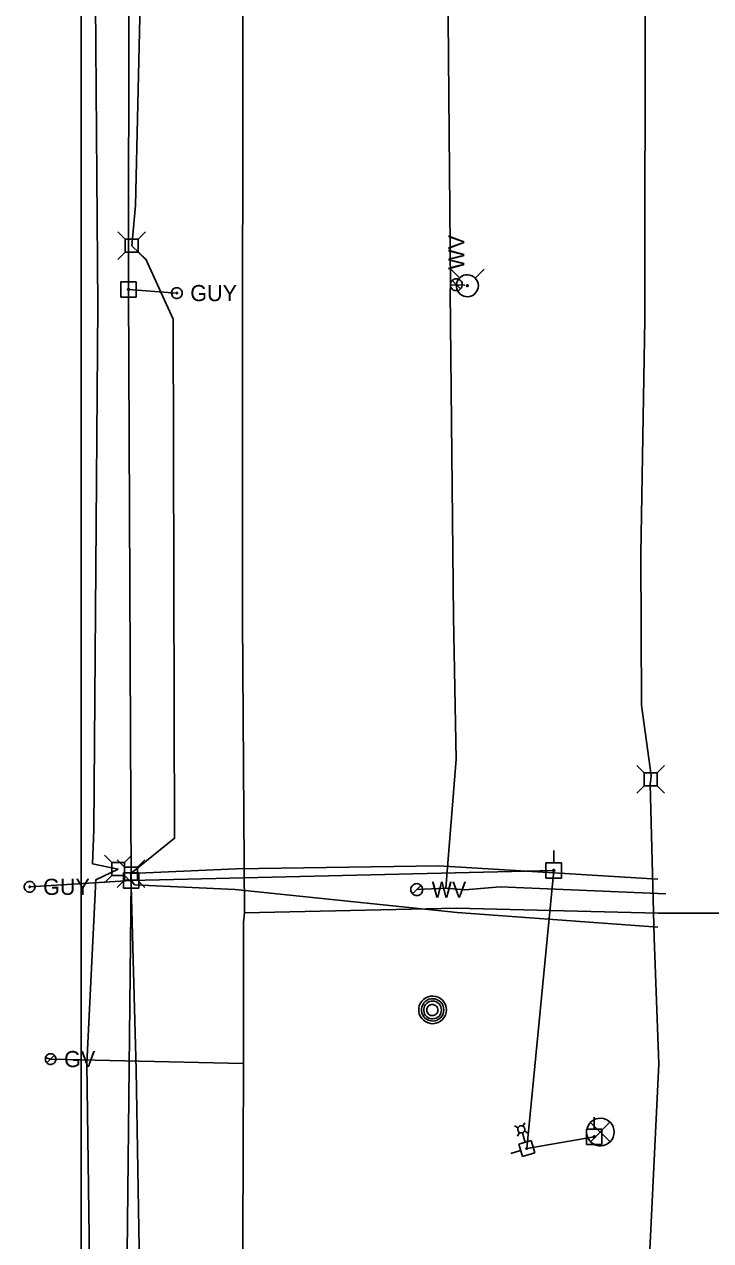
# Model space of a CAD drawing. Extents: x 600849 to 606371, y 330010 to 403088.
# Drawn here: x 602041.4 to 602205.3, y 374065.7 to 374356 of the extents above; entities that cross this region are included whole.
import ezdxf

# ---------------------------------------------------------------- set-up
doc = ezdxf.new("R2010")
doc.units = 0
for name, color, linetype in [('E_LTG', 7, 'Continuous'), ('E_SIG', 7, 'Continuous'), ('E_UTL_AG_Bold', 7, 'Continuous'), ('E_UTL_E_UG', 7, 'Continuous'), ('E_UTL_EGuyWire', 7, 'Continuous'), ('E_UTL_EPowerPole', 7, 'Continuous'), ('E_UTL_G', 7, 'Continuous'), ('E_UTL_G_UG', 7, 'Continuous'), ('E_UTL_MH', 7, 'Continuous'), ('E_UTL_Overhead', 7, 'Continuous'), ('E_UTL_T_UG', 7, 'Continuous'), ('E_UTL_W', 7, 'Continuous'), ('E_UTL_W_UG', 7, 'Continuous'), ('E_UTL_WHydrant', 7, 'Continuous')]:
    doc.layers.add(name, color=color, linetype=linetype)

msp = doc.modelspace()

# ---------------------------------------------------------------- linework, layer by layer
at = {"layer": 'E_LTG'}
for points in [[(602159.36, 374092.64), (602158.49, 374093.11)], [(602159.86, 374093.06), (602159.71, 374093), (602159.57, 374092.91), (602159.46, 374092.8), (602159.36, 374092.66), (602159.3, 374092.52), (602159.26, 374092.36), (602159.25, 374092.2), (602159.28, 374092.03), (602159.33, 374091.88), (602159.41, 374091.74), (602159.52, 374091.62), (602159.65, 374091.52), (602159.79, 374091.45), (602159.95, 374091.4), (602160.11, 374091.39), (602160.27, 374091.4), (602160.43, 374091.45), (602160.57, 374091.53), (602160.7, 374091.63), (602160.8, 374091.75), (602160.88, 374091.89), (602160.94, 374092.05), (602160.96, 374092.21), (602160.95, 374092.37), (602160.91, 374092.53), (602160.84, 374092.67), (602160.75, 374092.8), (602160.63, 374092.92), (602160.49, 374093), (602160.34, 374093.06), (602160.18, 374093.09), (602160.02, 374093.09), (602159.86, 374093.06)], [(602160.51, 374092.99), (602160.97, 374093.85)], [(602159.7, 374091.5), (602159.24, 374090.63)], [(602160.36, 374091.41), (602161.03, 374089.15)], [(602160.85, 374091.84), (602161.72, 374091.37)]]:
    msp.add_lwpolyline(points, dxfattribs=at)
at = {"layer": 'E_SIG'}
for points in [[(602182.29, 374091.61), (602182.23, 374092.24), (602182.05, 374092.84), (602181.77, 374093.4), (602181.38, 374093.89), (602180.9, 374094.3), (602180.36, 374094.62), (602179.77, 374094.82), (602179.15, 374094.91), (602178.52, 374094.88), (602177.91, 374094.73), (602177.34, 374094.47), (602176.83, 374094.11), (602176.4, 374093.65), (602176.06, 374093.13), (602175.82, 374092.54), (602175.71, 374091.93), (602175.71, 374091.3), (602175.82, 374090.68), (602176.06, 374090.1), (602176.4, 374089.57), (602176.83, 374089.12), (602177.34, 374088.76), (602177.91, 374088.5), (602178.52, 374088.35), (602179.15, 374088.32), (602179.77, 374088.41), (602180.36, 374088.61), (602180.9, 374088.93), (602181.38, 374089.34), (602181.77, 374089.83), (602182.05, 374090.39), (602182.23, 374090.99), (602182.29, 374091.61)], [(602181.25, 374093.95), (602176.64, 374089.29)], [(602176.64, 374093.9), (602181.3, 374089.25)]]:
    msp.add_lwpolyline(points, dxfattribs=at)
at = {"layer": 'E_UTL_AG_Bold'}
for points in [[(602065.55, 374304.75), (602063.8, 374306.5)], [(602068.64, 374304.75), (602065.55, 374304.75)], [(602065.55, 374304.75), (602065.55, 374301.66)], [(602068.64, 374304.75), (602070.4, 374306.5)], [(602068.64, 374301.66), (602068.64, 374304.75)], [(602065.55, 374301.66), (602063.8, 374299.9)], [(602065.55, 374301.66), (602068.64, 374301.66)], [(602068.64, 374301.66), (602070.4, 374299.9)], [(602189.46, 374177.34), (602187.71, 374179.09)], [(602192.56, 374177.34), (602189.46, 374177.34)], [(602189.46, 374177.34), (602189.46, 374174.24)], [(602192.56, 374177.34), (602194.31, 374179.09)], [(602192.56, 374174.24), (602192.56, 374177.34)], [(602189.46, 374174.24), (602187.71, 374172.49)], [(602189.46, 374174.24), (602192.56, 374174.24)], [(602192.56, 374174.24), (602194.31, 374172.49)], [(602062.3, 374155.92), (602060.55, 374157.67)], [(602065.34, 374154.85), (602063.58, 374156.6)], [(602065.4, 374155.92), (602067.15, 374157.67)], [(602068.43, 374154.85), (602070.18, 374156.6)], [(602065.4, 374155.92), (602062.3, 374155.92)], [(602062.3, 374155.92), (602062.3, 374152.83)], [(602068.43, 374154.85), (602065.34, 374154.85)], [(602065.34, 374154.85), (602065.34, 374151.75)], [(602065.4, 374152.83), (602065.4, 374155.92)], [(602068.43, 374151.75), (602068.43, 374154.85)], [(602062.3, 374152.83), (602060.55, 374151.07)], [(602062.3, 374152.83), (602065.4, 374152.83)], [(602065.34, 374151.75), (602063.58, 374150)], [(602065.34, 374151.75), (602068.43, 374151.75)], [(602065.4, 374152.83), (602067.15, 374151.07)], [(602068.43, 374151.75), (602070.18, 374150)]]:
    msp.add_lwpolyline(points, dxfattribs=at)
at = {"layer": 'E_UTL_E_UG'}
for points in [[(602191.01, 374175.79), (602191.11, 374176.72), (602188.82, 374193.49), (602188.65, 374229.59), (602189.6, 374285.55), (602189.76, 374446.58), (602190.8, 374525.64), (602189.83, 374584.47), (602191.23, 374696.18), (602190.41, 374730.71), (602189.8, 374841.34), (602188.8, 374937.75), (602189.8, 374979.95), (602189.67, 375069.12), (602188.62, 375154.8), (602189.71, 375202.32), (602189.71, 375202.98)], [(602189.83, 372554.06), (602190.44, 372619.03), (602189.27, 372718.25), (602189.23, 372778.42), (602189.75, 372830), (602187.06, 372900.33), (602191.33, 372932.65), (602189.94, 372977.88), (602189.57, 373091.61), (602188.9, 373177.68), (602191.21, 373315.12), (602192.48, 373414.48), (602191.12, 373506.07), (602187.54, 373551.4), (602192.95, 373612.54), (602191.22, 373709.93), (602188.61, 373826.39), (602190.06, 373932.35), (602190.26, 374051.96), (602192.97, 374107.93), (602191.87, 374137.94), (602190.9, 374174.67), (602191.01, 374175.79)]]:
    msp.add_lwpolyline(points, dxfattribs=at)
at = {"layer": 'E_UTL_EGuyWire'}
for p, q in [((602077.86, 374291.9), (602066.34, 374292.77)), ((602042.72, 374150.15), (602066.98, 374151.67))]:
    msp.add_line(p, q, dxfattribs=at)
for points in [[(602079.14, 374291.9), (602079.12, 374292.14), (602079.05, 374292.37), (602078.94, 374292.59), (602078.79, 374292.78), (602078.6, 374292.94), (602078.39, 374293.06), (602078.16, 374293.14), (602077.92, 374293.18), (602077.68, 374293.17), (602077.44, 374293.11), (602077.22, 374293.01), (602077.02, 374292.87), (602076.85, 374292.69), (602076.72, 374292.49), (602076.63, 374292.26), (602076.58, 374292.02), (602076.58, 374291.78), (602076.63, 374291.54), (602076.72, 374291.31), (602076.85, 374291.1), (602077.02, 374290.93), (602077.22, 374290.79), (602077.44, 374290.68), (602077.68, 374290.63), (602077.92, 374290.62), (602078.16, 374290.65), (602078.39, 374290.73), (602078.6, 374290.85), (602078.79, 374291.01), (602078.94, 374291.2), (602079.05, 374291.42), (602079.12, 374291.65), (602079.14, 374291.9)], [(602078.02, 374291.9), (602078.02, 374291.93), (602078.01, 374291.96), (602077.99, 374291.98), (602077.98, 374292.01), (602077.95, 374292.03), (602077.93, 374292.04), (602077.9, 374292.05), (602077.87, 374292.06), (602077.84, 374292.06), (602077.81, 374292.05), (602077.78, 374292.04), (602077.75, 374292.02), (602077.73, 374292), (602077.72, 374291.97), (602077.71, 374291.94), (602077.7, 374291.91), (602077.7, 374291.88), (602077.71, 374291.85), (602077.72, 374291.82), (602077.73, 374291.8), (602077.75, 374291.78), (602077.78, 374291.76), (602077.81, 374291.75), (602077.84, 374291.74), (602077.87, 374291.74), (602077.9, 374291.74), (602077.93, 374291.75), (602077.95, 374291.77), (602077.98, 374291.79), (602077.99, 374291.81), (602078.01, 374291.84), (602078.02, 374291.87), (602078.02, 374291.9)], [(602044, 374150.15), (602043.98, 374150.4), (602043.91, 374150.63), (602043.8, 374150.85), (602043.65, 374151.04), (602043.46, 374151.2), (602043.25, 374151.32), (602043.02, 374151.4), (602042.78, 374151.44), (602042.54, 374151.42), (602042.3, 374151.37), (602042.08, 374151.27), (602041.88, 374151.12), (602041.71, 374150.95), (602041.58, 374150.74), (602041.49, 374150.52), (602041.44, 374150.28), (602041.44, 374150.03), (602041.49, 374149.79), (602041.58, 374149.57), (602041.71, 374149.36), (602041.88, 374149.18), (602042.08, 374149.04), (602042.3, 374148.94), (602042.54, 374148.88), (602042.78, 374148.87), (602043.02, 374148.91), (602043.25, 374148.99), (602043.46, 374149.11), (602043.65, 374149.27), (602043.8, 374149.46), (602043.91, 374149.68), (602043.98, 374149.91), (602044, 374150.15)], [(602042.88, 374150.15), (602042.88, 374150.19), (602042.87, 374150.21), (602042.85, 374150.24), (602042.84, 374150.27), (602042.81, 374150.29), (602042.79, 374150.3), (602042.76, 374150.31), (602042.73, 374150.31), (602042.7, 374150.31), (602042.67, 374150.31), (602042.64, 374150.29), (602042.61, 374150.28), (602042.59, 374150.25), (602042.58, 374150.23), (602042.56, 374150.2), (602042.56, 374150.17), (602042.56, 374150.14), (602042.56, 374150.11), (602042.58, 374150.08), (602042.59, 374150.06), (602042.61, 374150.03), (602042.64, 374150.02), (602042.67, 374150), (602042.7, 374150), (602042.73, 374149.99), (602042.76, 374150), (602042.79, 374150.01), (602042.81, 374150.02), (602042.84, 374150.04), (602042.85, 374150.07), (602042.87, 374150.1), (602042.88, 374150.12), (602042.88, 374150.15)]]:
    msp.add_lwpolyline(points, dxfattribs=at)
at = {"layer": 'E_UTL_EPowerPole'}
for points in [[(602066.31, 374294.61), (602066.31, 374297.52)], [(602068.15, 374294.61), (602064.47, 374294.61)], [(602064.47, 374294.61), (602064.47, 374290.92)], [(602066.58, 374292.77), (602066.58, 374292.81), (602066.56, 374292.85), (602066.54, 374292.9), (602066.51, 374292.93), (602066.48, 374292.96), (602066.44, 374292.98), (602066.4, 374293), (602066.35, 374293), (602066.31, 374293), (602066.26, 374292.99), (602066.22, 374292.97), (602066.18, 374292.95), (602066.15, 374292.91), (602066.13, 374292.88), (602066.11, 374292.83), (602066.1, 374292.79), (602066.1, 374292.74), (602066.11, 374292.7), (602066.13, 374292.66), (602066.15, 374292.62), (602066.18, 374292.59), (602066.22, 374292.56), (602066.26, 374292.54), (602066.31, 374292.53), (602066.35, 374292.53), (602066.4, 374292.53), (602066.44, 374292.55), (602066.48, 374292.57), (602066.51, 374292.6), (602066.54, 374292.64), (602066.56, 374292.68), (602066.58, 374292.72), (602066.58, 374292.77)], [(602068.15, 374290.92), (602068.15, 374294.61)], [(602064.47, 374290.92), (602068.15, 374290.92)], [(602066.95, 374153.51), (602066.95, 374156.42)], [(602167.84, 374155.88), (602167.84, 374158.79)], [(602068.79, 374153.51), (602065.11, 374153.51)], [(602065.11, 374153.51), (602065.11, 374149.82)], [(602068.79, 374149.82), (602068.79, 374153.51)], [(602169.68, 374155.88), (602165.99, 374155.88)], [(602165.99, 374155.88), (602165.99, 374152.19)], [(602168.11, 374154.04), (602168.1, 374154.08), (602168.09, 374154.13), (602168.07, 374154.17), (602168.04, 374154.2), (602168.01, 374154.23), (602167.97, 374154.26), (602167.92, 374154.27), (602167.88, 374154.28), (602167.83, 374154.27), (602167.79, 374154.26), (602167.75, 374154.25), (602167.71, 374154.22), (602167.68, 374154.19), (602167.66, 374154.15), (602167.64, 374154.11), (602167.63, 374154.06), (602167.63, 374154.02), (602167.64, 374153.97), (602167.66, 374153.93), (602167.68, 374153.89), (602167.71, 374153.86), (602167.75, 374153.83), (602167.79, 374153.81), (602167.83, 374153.8), (602167.88, 374153.8), (602167.92, 374153.81), (602167.97, 374153.82), (602168.01, 374153.84), (602168.04, 374153.87), (602168.07, 374153.91), (602168.09, 374153.95), (602168.1, 374153.99), (602168.11, 374154.04)], [(602169.68, 374152.19), (602169.68, 374155.88)], [(602067.22, 374151.67), (602067.22, 374151.71), (602067.2, 374151.76), (602067.18, 374151.8), (602067.15, 374151.83), (602067.12, 374151.86), (602067.08, 374151.88), (602067.04, 374151.9), (602066.99, 374151.9), (602066.95, 374151.9), (602066.9, 374151.89), (602066.86, 374151.87), (602066.83, 374151.85), (602066.79, 374151.81), (602066.77, 374151.78), (602066.75, 374151.73), (602066.74, 374151.69), (602066.74, 374151.64), (602066.75, 374151.6), (602066.77, 374151.56), (602066.79, 374151.52), (602066.83, 374151.49), (602066.86, 374151.46), (602066.9, 374151.44), (602066.95, 374151.43), (602066.99, 374151.43), (602067.04, 374151.43), (602067.08, 374151.45), (602067.12, 374151.47), (602067.15, 374151.5), (602067.18, 374151.54), (602067.2, 374151.58), (602067.22, 374151.62), (602067.22, 374151.67)], [(602165.99, 374152.19), (602169.68, 374152.19)], [(602065.11, 374149.82), (602068.79, 374149.82)], [(602177.5, 374092.3), (602177.5, 374095.2)], [(602179.35, 374092.3), (602175.66, 374092.3)], [(602175.66, 374092.3), (602175.66, 374088.6)], [(602179.35, 374088.6), (602179.35, 374092.3)], [(602162.44, 374089.57), (602159.5, 374088.69)], [(602163.32, 374086.63), (602162.44, 374089.57)], [(602177.77, 374090.45), (602177.77, 374090.5), (602177.76, 374090.54), (602177.74, 374090.58), (602177.71, 374090.62), (602177.67, 374090.65), (602177.63, 374090.67), (602177.59, 374090.69), (602177.55, 374090.69), (602177.5, 374090.69), (602177.46, 374090.68), (602177.42, 374090.66), (602177.38, 374090.63), (602177.35, 374090.6), (602177.32, 374090.56), (602177.31, 374090.52), (602177.3, 374090.48), (602177.3, 374090.43), (602177.31, 374090.39), (602177.32, 374090.34), (602177.35, 374090.31), (602177.38, 374090.27), (602177.42, 374090.25), (602177.46, 374090.23), (602177.5, 374090.22), (602177.55, 374090.22), (602177.59, 374090.22), (602177.63, 374090.24), (602177.67, 374090.26), (602177.71, 374090.29), (602177.74, 374090.32), (602177.76, 374090.37), (602177.77, 374090.41), (602177.77, 374090.45)], [(602159.94, 374087.21), (602157.62, 374086.52)], [(602159.5, 374088.69), (602160.38, 374085.74)], [(602160.38, 374085.74), (602163.32, 374086.63)], [(602161.34, 374087.87), (602161.31, 374087.86), (602161.28, 374087.84), (602161.25, 374087.81), (602161.23, 374087.78), (602161.21, 374087.75), (602161.2, 374087.71), (602161.2, 374087.67), (602161.21, 374087.63), (602161.22, 374087.6), (602161.24, 374087.57), (602161.26, 374087.54), (602161.29, 374087.51), (602161.33, 374087.5), (602161.36, 374087.49), (602161.4, 374087.48), (602161.44, 374087.49), (602161.47, 374087.5), (602161.51, 374087.52), (602161.54, 374087.54), (602161.56, 374087.57), (602161.58, 374087.6), (602161.59, 374087.64), (602161.6, 374087.67), (602161.6, 374087.71), (602161.59, 374087.75), (602161.57, 374087.78), (602161.55, 374087.81), (602161.52, 374087.84), (602161.49, 374087.86), (602161.45, 374087.87), (602161.42, 374087.88), (602161.38, 374087.88), (602161.34, 374087.87)], [(602175.66, 374088.6), (602179.35, 374088.6)]]:
    msp.add_lwpolyline(points, dxfattribs=at)
at = {"layer": 'E_UTL_G'}
for points in [[(602049.02, 374109.04), (602048.99, 374109.28), (602048.92, 374109.51), (602048.81, 374109.73), (602048.66, 374109.92), (602048.48, 374110.08), (602048.27, 374110.21), (602048.04, 374110.28), (602047.79, 374110.32), (602047.55, 374110.31), (602047.31, 374110.25), (602047.09, 374110.15), (602046.89, 374110.01), (602046.72, 374109.83), (602046.59, 374109.63), (602046.5, 374109.4), (602046.46, 374109.16), (602046.46, 374108.92), (602046.5, 374108.68), (602046.59, 374108.45), (602046.72, 374108.24), (602046.89, 374108.07), (602047.09, 374107.93), (602047.31, 374107.83), (602047.55, 374107.77), (602047.79, 374107.76), (602048.04, 374107.79), (602048.27, 374107.87), (602048.48, 374107.99), (602048.66, 374108.15), (602048.81, 374108.34), (602048.92, 374108.56), (602048.99, 374108.79), (602049.02, 374109.04)], [(602046.83, 374108.13), (602048.64, 374109.95)]]:
    msp.add_lwpolyline(points, dxfattribs=at)
at = {"layer": 'E_UTL_G_UG'}
for points in [[(602093.81, 373740.06), (602093.88, 373840.43), (602094.21, 373957.37), (602093.62, 374066.3), (602093.77, 374107.98), (602093.74, 374141.71), (602093.99, 374143.94), (602093.56, 374214.01), (602093.59, 374402.48), (602092.94, 374546.11), (602091.98, 374738.36), (602091.44, 374861.28), (602092.27, 374940.65)], [(602093.99, 374143.94), (602144.6, 374145.06), (602192.78, 374143.86)], [(602192.78, 374143.86), (602444.12, 374143.86), (603009.89, 374143.86)], [(602046.63, 374109.3), (602047.73, 374109.04), (602093.77, 374107.98)]]:
    msp.add_lwpolyline(points, dxfattribs=at)
at = {"layer": 'E_UTL_MH'}
for points in [[(602142.23, 374120.78), (602142.17, 374121.4), (602141.99, 374122.01), (602141.71, 374122.56), (602141.32, 374123.06), (602140.84, 374123.47), (602140.3, 374123.78), (602139.71, 374123.99), (602139.09, 374124.08), (602138.46, 374124.05), (602137.85, 374123.9), (602137.28, 374123.64), (602136.77, 374123.27), (602136.34, 374122.82), (602136, 374122.29), (602135.76, 374121.71), (602135.65, 374121.09), (602135.65, 374120.47), (602135.76, 374119.85), (602136, 374119.27), (602136.34, 374118.74), (602136.77, 374118.29), (602137.28, 374117.92), (602137.85, 374117.66), (602138.46, 374117.51), (602139.09, 374117.48), (602139.71, 374117.57), (602140.3, 374117.78), (602140.84, 374118.09), (602141.32, 374118.5), (602141.71, 374119), (602141.99, 374119.55), (602142.17, 374120.16), (602142.23, 374120.78)], [(602141.62, 374120.78), (602141.57, 374121.28), (602141.42, 374121.77), (602141.19, 374122.22), (602140.88, 374122.62), (602140.49, 374122.96), (602140.05, 374123.21), (602139.57, 374123.38), (602139.07, 374123.45), (602138.56, 374123.43), (602138.06, 374123.31), (602137.6, 374123.09), (602137.19, 374122.8), (602136.83, 374122.43), (602136.56, 374122), (602136.37, 374121.53), (602136.27, 374121.03), (602136.27, 374120.52), (602136.37, 374120.02), (602136.56, 374119.55), (602136.83, 374119.12), (602137.19, 374118.75), (602137.6, 374118.46), (602138.06, 374118.25), (602138.56, 374118.13), (602139.07, 374118.1), (602139.57, 374118.17), (602140.05, 374118.34), (602140.49, 374118.6), (602140.88, 374118.93), (602141.19, 374119.33), (602141.42, 374119.78), (602141.57, 374120.27), (602141.62, 374120.78)], [(602141.05, 374120.75), (602141.01, 374121.15), (602140.9, 374121.54), (602140.71, 374121.9), (602140.46, 374122.22), (602140.16, 374122.48), (602139.81, 374122.68), (602139.42, 374122.82), (602139.02, 374122.87), (602138.62, 374122.85), (602138.23, 374122.76), (602137.86, 374122.59), (602137.53, 374122.36), (602137.25, 374122.06), (602137.03, 374121.72), (602136.88, 374121.35), (602136.8, 374120.95), (602136.8, 374120.54), (602136.88, 374120.15), (602137.03, 374119.77), (602137.25, 374119.43), (602137.53, 374119.14), (602137.86, 374118.9), (602138.23, 374118.73), (602138.62, 374118.64), (602139.02, 374118.62), (602139.42, 374118.68), (602139.81, 374118.81), (602140.16, 374119.01), (602140.46, 374119.28), (602140.71, 374119.6), (602140.9, 374119.96), (602141.01, 374120.34), (602141.05, 374120.75)], [(602140.2, 374120.73), (602140.17, 374120.98), (602140.1, 374121.23), (602139.99, 374121.45), (602139.83, 374121.65), (602139.64, 374121.82), (602139.42, 374121.94), (602139.18, 374122.03), (602138.93, 374122.06), (602138.67, 374122.05), (602138.43, 374121.99), (602138.2, 374121.89), (602137.99, 374121.74), (602137.82, 374121.55), (602137.68, 374121.34), (602137.59, 374121.11), (602137.54, 374120.86), (602137.54, 374120.6), (602137.59, 374120.36), (602137.68, 374120.12), (602137.82, 374119.91), (602137.99, 374119.72), (602138.2, 374119.58), (602138.43, 374119.47), (602138.67, 374119.41), (602138.93, 374119.4), (602139.18, 374119.44), (602139.42, 374119.52), (602139.64, 374119.65), (602139.83, 374119.81), (602139.99, 374120.01), (602140.1, 374120.24), (602140.17, 374120.48), (602140.2, 374120.73)]]:
    msp.add_lwpolyline(points, dxfattribs=at)
at = {"layer": 'E_UTL_Overhead'}
for points in [[(602066.88, 372572.55), (602066.55, 372750.09), (602066.67, 372928.36), (602066.71, 373104.63), (602066.76, 373255.95), (602066.7, 373401.26), (602066.33, 373549.72), (602066.53, 373686.74), (602066.09, 373819.32), (602065.08, 373973.66), (602066.98, 374151.67), (602066.34, 374292.77), (602066.62, 374583.45), (602066.23, 374727.52), (602065.76, 374864.44), (602065.08, 375005.94)], [(602066.98, 374151.67), (602167.87, 374154.04)], [(602161.4, 374087.68), (602167.87, 374154.04)], [(602161.4, 374087.68), (602177.53, 374090.45)]]:
    msp.add_lwpolyline(points, dxfattribs=at)
at = {"layer": 'E_UTL_T_UG'}
for points in [[(602055.02, 373190.4), (602054.9, 376316.68), (602051.39, 376320.34), (602051.52, 376386.68)], [(602068.58, 373258.01), (602057.27, 373266.13), (602059.52, 373401.16), (602060.46, 373547.72), (602058.7, 373687.55), (602059.6, 373852.23), (602058.36, 373960.35), (602056.34, 374107.97), (602058.51, 374151.79), (602063.85, 374154.37), (602057.74, 374155.62), (602058.05, 374163.73), (602058.99, 374288.87), (602057.85, 374433.74), (602053.94, 374597.47), (602053.83, 374737.56), (602056.65, 374876.16), (602056.56, 375006.47)], [(602069.25, 373697.02), (602070.39, 373797.49), (602066.2, 373808.37), (602070.91, 373817.86), (602069.66, 373851.44), (602071.5, 373970.08), (602067.89, 373979.66), (602070.17, 373987.87), (602068.15, 374106.5), (602066.88, 374153.3), (602077.31, 374161.73), (602076.96, 374285.68), (602070.42, 374299.98), (602067.1, 374303.2), (602067.95, 374312.77), (602070.78, 374433.81)], [(602066.88, 374153.3), (602092.02, 374154.47), (602140.41, 374155.2), (602192.69, 374151.96)], [(602066.98, 374151.67), (602067.78, 374150.62), (602091.76, 374149.52), (602144.82, 374143.99), (602192.74, 374140.55)]]:
    msp.add_lwpolyline(points, dxfattribs=at)
at = {"layer": 'E_UTL_W'}
for points in [[(602144.59, 374295.32), (602144.32, 374295.29), (602144.06, 374295.21), (602143.82, 374295.09), (602143.61, 374294.92), (602143.43, 374294.72), (602143.29, 374294.48), (602143.21, 374294.23), (602143.17, 374293.96), (602143.18, 374293.69), (602143.24, 374293.42), (602143.36, 374293.18), (602143.51, 374292.96), (602143.71, 374292.77), (602143.94, 374292.62), (602144.19, 374292.52), (602144.46, 374292.47), (602144.73, 374292.47), (602144.99, 374292.52), (602145.24, 374292.62), (602145.47, 374292.77), (602145.67, 374292.96), (602145.83, 374293.18), (602145.94, 374293.42), (602146, 374293.69), (602146.02, 374293.96), (602145.98, 374294.23), (602145.89, 374294.48), (602145.75, 374294.72), (602145.58, 374294.92), (602145.36, 374295.09), (602145.12, 374295.21), (602144.86, 374295.29), (602144.59, 374295.32)], [(602145.6, 374292.88), (602143.58, 374294.9)], [(602136.56, 374149.49), (602136.54, 374149.76), (602136.46, 374150.02), (602136.34, 374150.26), (602136.17, 374150.47), (602135.96, 374150.65), (602135.73, 374150.79), (602135.47, 374150.87), (602135.21, 374150.91), (602134.93, 374150.9), (602134.67, 374150.84), (602134.42, 374150.72), (602134.2, 374150.57), (602134.02, 374150.37), (602133.87, 374150.14), (602133.77, 374149.89), (602133.72, 374149.62), (602133.72, 374149.35), (602133.77, 374149.09), (602133.87, 374148.84), (602134.02, 374148.61), (602134.2, 374148.41), (602134.42, 374148.25), (602134.67, 374148.14), (602134.93, 374148.08), (602135.21, 374148.06), (602135.47, 374148.1), (602135.73, 374148.19), (602135.96, 374148.33), (602136.17, 374148.5), (602136.34, 374148.72), (602136.46, 374148.96), (602136.54, 374149.22), (602136.56, 374149.49)], [(602134.13, 374148.48), (602136.15, 374150.5)]]:
    msp.add_lwpolyline(points, dxfattribs=at)
at = {"layer": 'E_UTL_W_UG'}
for points in [[(602142.11, 374149.84), (602144.55, 374180.63), (602143.9, 374214.61), (602143.15, 374292.25), (602143.21, 374293.77), (602142.23, 374402.89), (602139.57, 374549.01), (602141.08, 374699.68), (602142.22, 374793.43), (602143.05, 374794.25), (602143.48, 374798.85), (602140.37, 374876.74), (602141.92, 374914.2), (602141.99, 374993.97)], [(602143.21, 374293.77), (602144.59, 374293.89), (602146.59, 374293.77)], [(602135.14, 374149.49), (602142.11, 374149.84), (602146.64, 374149.4), (602155.07, 374150.15), (602194.65, 374148.46)]]:
    msp.add_lwpolyline(points, dxfattribs=at)
at = {"layer": 'E_UTL_WHydrant'}
for points in [[(602145.4, 374295.48), (602143.26, 374297.62)], [(602149.86, 374293.65), (602149.81, 374294.14), (602149.67, 374294.62), (602149.44, 374295.07), (602149.13, 374295.46), (602148.76, 374295.78), (602148.33, 374296.03), (602147.85, 374296.2), (602147.36, 374296.27), (602146.86, 374296.24), (602146.38, 374296.13), (602145.93, 374295.92), (602145.52, 374295.63), (602145.17, 374295.27), (602144.91, 374294.85), (602144.72, 374294.39), (602144.63, 374293.9), (602144.63, 374293.4), (602144.72, 374292.91), (602144.91, 374292.45), (602145.17, 374292.03), (602145.52, 374291.67), (602145.93, 374291.38), (602146.38, 374291.17), (602146.86, 374291.05), (602147.36, 374291.03), (602147.85, 374291.1), (602148.33, 374291.26), (602148.76, 374291.51), (602149.13, 374291.84), (602149.44, 374292.23), (602149.67, 374292.67), (602149.81, 374293.15), (602149.86, 374293.65)], [(602149.07, 374295.48), (602151.21, 374297.62)], [(602147.44, 374293.65), (602147.43, 374293.69), (602147.42, 374293.72), (602147.41, 374293.76), (602147.38, 374293.79), (602147.35, 374293.81), (602147.32, 374293.83), (602147.28, 374293.84), (602147.25, 374293.85), (602147.21, 374293.85), (602147.17, 374293.84), (602147.14, 374293.82), (602147.11, 374293.8), (602147.08, 374293.77), (602147.06, 374293.74), (602147.04, 374293.7), (602147.04, 374293.67), (602147.04, 374293.63), (602147.04, 374293.59), (602147.06, 374293.56), (602147.08, 374293.52), (602147.11, 374293.5), (602147.14, 374293.47), (602147.17, 374293.46), (602147.21, 374293.45), (602147.25, 374293.45), (602147.28, 374293.45), (602147.32, 374293.47), (602147.35, 374293.48), (602147.38, 374293.51), (602147.41, 374293.54), (602147.42, 374293.57), (602147.43, 374293.61), (602147.44, 374293.65)]]:
    msp.add_lwpolyline(points, dxfattribs=at)

# ---------------------------------------------------------------- texts
at = {"layer": 'E_UTL_EGuyWire'}
for p in [(602081.07, 374289.97), (602045.93, 374148.23)]:
    msp.add_text('GUY', height=3.85, dxfattribs=at).set_placement(p)
at = {"layer": 'E_UTL_G'}
msp.add_text('GV', height=3.85, dxfattribs=at).set_placement((602050.94, 374107.11))
at = {"layer": 'E_UTL_W'}
msp.add_text('WV', height=3.85, rotation=90, dxfattribs=at).set_placement((602146.52, 374297.46))
msp.add_text('WV', height=3.85, dxfattribs=at).set_placement((602138.7, 374147.56))

doc.saveas('drawing.dxf')
